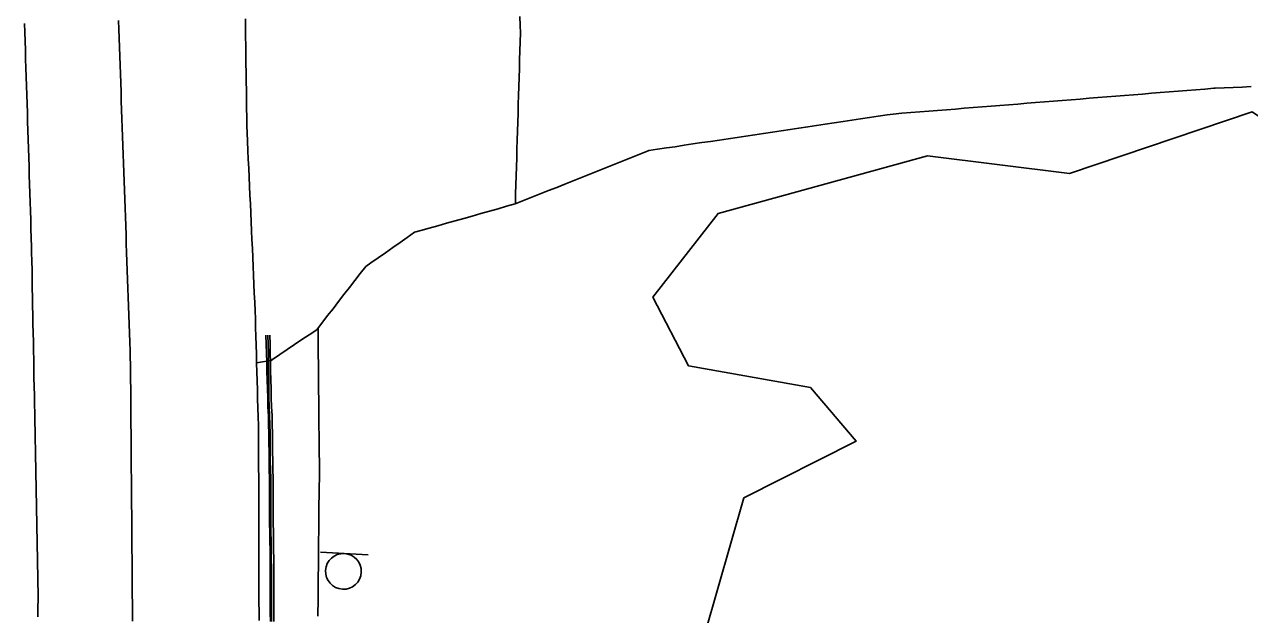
# Model space of a CAD drawing. Extents: x 1901471 to 1963503, y 756461 to 799997.
# Drawn here: x 1929891.1 to 1930028, y 773955.9 to 774021.9 of the extents above; entities that cross this region are included whole.
import ezdxf

# ---------------------------------------------------------------- set-up
doc = ezdxf.new("R2010")
doc.units = 0
for name, color, linetype in [('Default', 7, 'Continuous'), ('RD_EX_Bldg', 7, 'Continuous'), ('RD_EX_Conc', 7, 'Continuous'), ('RD_EX_Driveway', 7, 'Continuous'), ('RD_EX_Road', 7, 'Continuous'), ('RD_EX_VEG', 7, 'Continuous')]:
    doc.layers.add(name, color=color, linetype=linetype)

# ---------------------------------------------------------------- blocks, each defined once
blk = doc.blocks.new('SIGN2')
at = {"layer": 'Default'}
blk.add_lwpolyline([(-0.127, 0.1692), (-0.127, -0.1692)], dxfattribs=at)
for start, end in [(0, 180), (180, 0)]:
    blk.add_arc((0, 0), 0.127, start, end, dxfattribs=at)

msp = doc.modelspace()

# ---------------------------------------------------------------- linework, layer by layer
at = {"layer": 'RD_EX_Conc'}
for points in [[(1929923.87, 773987.93), (1929923.88, 773986.93), (1929923.89, 773985.93), (1929923.9, 773984.93), (1929923.91, 773983.93), (1929923.92, 773982.93), (1929923.93, 773981.93), (1929923.94, 773980.93), (1929923.95, 773979.93), (1929923.96, 773978.93), (1929923.97, 773977.93), (1929923.98, 773976.93), (1929923.99, 773975.93), (1929924, 773974.93), (1929924.01, 773973.93), (1929924.02, 773972.93), (1929924.03, 773972.18), (1929924.02, 773971.18), (1929924.01, 773970.18), (1929924, 773969.18), (1929923.98, 773968.18), (1929923.97, 773967.18), (1929923.96, 773966.18), (1929923.95, 773965.18), (1929923.94, 773964.18), (1929923.93, 773963.18), (1929923.92, 773962.18), (1929923.91, 773961.18), (1929923.9, 773960.18), (1929923.89, 773959.18), (1929923.88, 773958.18), (1929923.87, 773957.18), (1929923.86, 773956.18), (1929923.85, 773955.68)], [(1929918.55, 773955.1), (1929918.54, 773956.1), (1929918.53, 773957.1), (1929918.53, 773958.1), (1929918.53, 773959.1), (1929918.53, 773960.1), (1929918.52, 773961.1), (1929918.52, 773962.09), (1929918.51, 773963.09), (1929918.48, 773964.09), (1929918.48, 773965.09), (1929918.46, 773966.09), (1929918.46, 773967.09), (1929918.45, 773968.09), (1929918.45, 773969.09), (1929918.45, 773970.09), (1929918.45, 773971.09), (1929918.42, 773972.09), (1929918.41, 773973.09), (1929918.4, 773974.09), (1929918.38, 773975.09), (1929918.38, 773976.12), (1929918.35, 773977.12), (1929918.32, 773978.12), (1929918.28, 773979.12), (1929918.25, 773980.11), (1929918.22, 773981.11), (1929918.19, 773982.11), (1929918.16, 773983.11), (1929918.14, 773984.11), (1929918.11, 773985.11), (1929918.08, 773986.11), (1929918.05, 773987.11)], [(1929918.68, 773955.11), (1929918.67, 773956.11), (1929918.66, 773957.1), (1929918.66, 773958.1), (1929918.66, 773959.1), (1929918.66, 773960.1), (1929918.66, 773961.1), (1929918.65, 773962.09), (1929918.64, 773963.09), (1929918.62, 773964.09), (1929918.61, 773965.09), (1929918.59, 773966.09), (1929918.59, 773967.09), (1929918.58, 773968.09), (1929918.58, 773969.09), (1929918.58, 773970.09), (1929918.58, 773971.09), (1929918.55, 773972.09), (1929918.54, 773973.09), (1929918.53, 773974.09), (1929918.51, 773975.09), (1929918.51, 773976.12), (1929918.48, 773977.12), (1929918.45, 773978.12), (1929918.42, 773979.12), (1929918.38, 773980.12), (1929918.37, 773981.12), (1929918.38, 773982.12), (1929918.35, 773983.12), (1929918.33, 773984.12), (1929918.34, 773985.12), (1929918.31, 773986.12), (1929918.28, 773987.12)], [(1929918.49, 773987.12), (1929918.52, 773986.12), (1929918.52, 773985.12), (1929918.55, 773984.12), (1929918.57, 773983.12), (1929918.6, 773982.12), (1929918.62, 773981.12), (1929918.65, 773980.13), (1929918.69, 773979.13), (1929918.73, 773978.13), (1929918.76, 773977.13), (1929918.78, 773976.13), (1929918.79, 773975.09), (1929918.8, 773974.09), (1929918.81, 773973.09), (1929918.83, 773972.09), (1929918.85, 773971.09), (1929918.85, 773970.09), (1929918.86, 773969.09), (1929918.86, 773968.09), (1929918.86, 773967.09), (1929918.86, 773966.09), (1929918.89, 773965.09), (1929918.89, 773964.09), (1929918.91, 773963.1), (1929918.93, 773962.1), (1929918.93, 773961.1), (1929918.93, 773960.1), (1929918.93, 773959.1), (1929918.94, 773958.11), (1929918.93, 773957.11), (1929918.94, 773956.11), (1929918.95, 773955.11)]]:
    msp.add_lwpolyline(points, dxfattribs=at)
at = {"layer": 'RD_EX_Driveway'}
for points in [[(1929946.45, 774022.76), (1929946.48, 774021.76), (1929946.5, 774020.94), (1929946.47, 774019.94), (1929946.44, 774018.94), (1929946.41, 774017.94), (1929946.38, 774016.94), (1929946.35, 774015.94), (1929946.32, 774014.94), (1929946.29, 774013.95), (1929946.26, 774012.95), (1929946.23, 774011.95), (1929946.2, 774010.95), (1929946.17, 774009.95), (1929946.14, 774008.95), (1929946.11, 774007.95), (1929946.08, 774006.95), (1929946.05, 774005.95), (1929946.02, 774004.95), (1929946.02, 774004.95), (1929945.99, 774003.95), (1929945.96, 774002.95), (1929945.93, 774001.95), (1929945.92, 774001.81), (1929944.96, 774001.54), (1929944, 774001.27), (1929943.04, 774001), (1929942.08, 774000.73), (1929941.12, 774000.45), (1929940.16, 774000.18), (1929939.2, 773999.91), (1929938.23, 773999.64), (1929937.27, 773999.37), (1929936.31, 773999.09), (1929935.35, 773998.82), (1929934.67, 773998.63), (1929933.85, 773998.06), (1929933.04, 773997.49), (1929932.23, 773996.92), (1929931.41, 773996.35), (1929930.6, 773995.78), (1929929.78, 773995.21), (1929929.21, 773994.8), (1929928.6, 773994.02), (1929927.99, 773993.23), (1929927.38, 773992.45), (1929926.77, 773991.66), (1929926.16, 773990.88), (1929925.55, 773990.09), (1929924.94, 773989.31), (1929924.87, 773989.22), (1929924.27, 773988.44), (1929923.73, 773987.74), (1929922.9, 773987.18), (1929922.07, 773986.63), (1929921.25, 773986.07), (1929920.42, 773985.51), (1929919.6, 773984.95), (1929918.77, 773984.39), (1929918.64, 773984.31), (1929917.66, 773984.14), (1929917, 773984.04)], [(1929945.92, 774001.81), (1929946.85, 774002.18), (1929947.78, 774002.55), (1929948.7, 774002.92), (1929949.63, 774003.29), (1929950.56, 774003.66), (1929951.48, 774004.03), (1929952.41, 774004.4), (1929953.34, 774004.77), (1929954.27, 774005.14), (1929955.19, 774005.51), (1929956.12, 774005.88), (1929957.05, 774006.25), (1929957.97, 774006.62), (1929958.9, 774006.99), (1929959.83, 774007.36), (1929960.76, 774007.73), (1929960.85, 774007.77), (1929961.84, 774007.92), (1929962.82, 774008.07), (1929963.81, 774008.21), (1929964.8, 774008.36), (1929965.78, 774008.51), (1929966.77, 774008.66), (1929967.76, 774008.8), (1929968.74, 774008.95), (1929969.73, 774009.1), (1929970.72, 774009.25), (1929971.7, 774009.39), (1929972.69, 774009.54), (1929973.68, 774009.69), (1929974.66, 774009.84), (1929975.65, 774009.98), (1929976.64, 774010.13), (1929977.62, 774010.28), (1929978.61, 774010.43), (1929979.6, 774010.57), (1929980.58, 774010.72), (1929981.57, 774010.87), (1929982.56, 774011.02), (1929983.54, 774011.17), (1929984.53, 774011.31), (1929985.52, 774011.46), (1929986.5, 774011.61), (1929987.49, 774011.76), (1929988.16, 774011.86), (1929989.15, 774011.94), (1929990.15, 774012.02), (1929991.14, 774012.1), (1929992.14, 774012.18), (1929993.13, 774012.26), (1929994.13, 774012.34), (1929995.13, 774012.42), (1929996.12, 774012.5), (1929997.12, 774012.58), (1929998.11, 774012.66), (1929999.11, 774012.74), (1930000.1, 774012.82), (1930001.1, 774012.9), (1930002.1, 774012.98), (1930003.09, 774013.06), (1930004.09, 774013.14), (1930005.08, 774013.22), (1930006.08, 774013.3), (1930007.07, 774013.38), (1930008.07, 774013.46), (1930009.06, 774013.54), (1930010.06, 774013.62), (1930011.06, 774013.7), (1930012.05, 774013.78), (1930013.05, 774013.86), (1930014.04, 774013.94), (1930015.04, 774014.02), (1930016.03, 774014.1), (1930017.03, 774014.18), (1930018.03, 774014.26), (1930019.02, 774014.34), (1930020.02, 774014.42), (1930021.01, 774014.5), (1930022.01, 774014.58), (1930023, 774014.66), (1930024, 774014.74), (1930024.17, 774014.76), (1930025.17, 774014.8), (1930026.17, 774014.84), (1930027.17, 774014.88), (1930028.17, 774014.93)]]:
    msp.add_lwpolyline(points, dxfattribs=at)
at = {"layer": 'RD_EX_Road'}
for points in [[(1929892.56, 773955.62), (1929892.56, 773956.62), (1929892.57, 773957.62), (1929892.58, 773958.4), (1929892.56, 773959.4), (1929892.54, 773960.4), (1929892.52, 773961.4), (1929892.5, 773962.4), (1929892.48, 773963.4), (1929892.46, 773964.4), (1929892.45, 773965.4), (1929892.43, 773966.4), (1929892.41, 773967.4), (1929892.39, 773968.4), (1929892.37, 773969.4), (1929892.35, 773970.4), (1929892.33, 773971.4), (1929892.31, 773972.4), (1929892.29, 773973.4), (1929892.28, 773974.4), (1929892.26, 773975.4), (1929892.24, 773976.4), (1929892.22, 773977.39), (1929892.2, 773978.39), (1929892.18, 773979.39), (1929892.16, 773980.39), (1929892.14, 773981.39), (1929892.12, 773982.39), (1929892.11, 773983.39), (1929892.09, 773984.39), (1929892.07, 773985.39), (1929892.05, 773986.39), (1929892.03, 773987.39), (1929892.01, 773988.39), (1929891.99, 773989.39), (1929891.97, 773990.39), (1929891.95, 773991.39), (1929891.93, 773992.39), (1929891.92, 773993.39), (1929891.9, 773994.39), (1929891.88, 773995.39), (1929891.86, 773996.39), (1929891.85, 773997.02), (1929891.82, 773998.02), (1929891.78, 773999.02), (1929891.75, 774000.02), (1929891.72, 774001.02), (1929891.69, 774002.02), (1929891.66, 774003.02), (1929891.63, 774004.02), (1929891.6, 774005.01), (1929891.57, 774006.01), (1929891.53, 774007.01), (1929891.5, 774008.01), (1929891.47, 774009.01), (1929891.44, 774010.01), (1929891.41, 774011.01), (1929891.38, 774012.01), (1929891.35, 774013.01), (1929891.32, 774014.01), (1929891.28, 774015.01), (1929891.25, 774016.01), (1929891.22, 774017.01), (1929891.19, 774018.01), (1929891.16, 774019), (1929891.13, 774020), (1929891.1, 774021), (1929891.06, 774022)], [(1929901.57, 774022.33), (1929901.61, 774021.34), (1929901.64, 774020.34), (1929901.68, 774019.34), (1929901.71, 774018.34), (1929901.75, 774017.34), (1929901.78, 774016.34), (1929901.82, 774015.34), (1929901.85, 774014.34), (1929901.88, 774013.34), (1929901.92, 774012.34), (1929901.95, 774011.34), (1929901.99, 774010.34), (1929902.02, 774009.34), (1929902.06, 774008.35), (1929902.09, 774007.35), (1929902.13, 774006.35), (1929902.16, 774005.35), (1929902.2, 774004.35), (1929902.23, 774003.35), (1929902.27, 774002.35), (1929902.3, 774001.35), (1929902.34, 774000.35), (1929902.37, 773999.35), (1929902.41, 773998.35), (1929902.44, 773997.35), (1929902.48, 773996.36), (1929902.51, 773995.36), (1929902.55, 773994.36), (1929902.58, 773993.36), (1929902.62, 773992.36), (1929902.65, 773991.36), (1929902.69, 773990.36), (1929902.72, 773989.36), (1929902.76, 773988.36), (1929902.79, 773987.36), (1929902.83, 773986.36), (1929902.86, 773985.36), (1929902.89, 773984.37), (1929902.9, 773984.12), (1929902.91, 773983.12), (1929902.92, 773982.12), (1929902.93, 773981.12), (1929902.93, 773980.12), (1929902.94, 773979.12), (1929902.95, 773978.12), (1929902.96, 773977.12), (1929902.97, 773976.12), (1929902.97, 773975.12), (1929902.98, 773974.12), (1929902.99, 773973.12), (1929903, 773972.12), (1929903.01, 773971.12), (1929903.01, 773970.12), (1929903.02, 773969.12), (1929903.03, 773968.12), (1929903.04, 773967.12), (1929903.04, 773966.12), (1929903.05, 773965.12), (1929903.06, 773964.13), (1929903.07, 773963.13), (1929903.08, 773962.13), (1929903.08, 773961.13), (1929903.09, 773960.13), (1929903.1, 773959.13), (1929903.11, 773958.13), (1929903.12, 773957.13), (1929903.12, 773956.13), (1929903.13, 773955.13)], [(1929915.75, 774022.5), (1929915.77, 774021.5), (1929915.78, 774020.5), (1929915.79, 774019.51), (1929915.81, 774018.51), (1929915.82, 774017.51), (1929915.84, 774016.51), (1929915.85, 774015.51), (1929915.86, 774014.51), (1929915.88, 774013.51), (1929915.89, 774012.51), (1929915.91, 774011.51), (1929915.92, 774010.51), (1929915.95, 774009.79), (1929916, 774008.79), (1929916.04, 774007.8), (1929916.08, 774006.8), (1929916.13, 774005.8), (1929916.17, 774004.8), (1929916.22, 774003.8), (1929916.26, 774002.8), (1929916.31, 774001.81), (1929916.35, 774000.81), (1929916.4, 773999.81), (1929916.44, 773998.81), (1929916.49, 773997.81), (1929916.53, 773996.81), (1929916.58, 773995.81), (1929916.62, 773994.82), (1929916.66, 773993.82), (1929916.71, 773992.82), (1929916.75, 773991.82), (1929916.8, 773990.82), (1929916.84, 773989.82), (1929916.87, 773989), (1929916.89, 773988), (1929916.92, 773987), (1929916.95, 773986), (1929916.98, 773985), (1929917, 773984), (1929917.03, 773983.01), (1929917.06, 773982.01), (1929917.09, 773981.01), (1929917.11, 773980.01), (1929917.14, 773979.01), (1929917.17, 773978.01), (1929917.2, 773977.01), (1929917.23, 773976.01), (1929917.23, 773975.25), (1929917.23, 773974.25), (1929917.23, 773973.25), (1929917.23, 773972.25), (1929917.24, 773971.25), (1929917.24, 773970.25), (1929917.24, 773969.25), (1929917.24, 773968.25), (1929917.25, 773967.25), (1929917.25, 773966.25), (1929917.25, 773965.25), (1929917.25, 773964.25), (1929917.25, 773963.25), (1929917.26, 773962.25), (1929917.26, 773961.25), (1929917.26, 773960.25), (1929917.26, 773959.25), (1929917.27, 773958.26), (1929917.27, 773957.22), (1929917.28, 773956.22), (1929917.29, 773955.22)]]:
    msp.add_lwpolyline(points, dxfattribs=at)
at = {"layer": 'RD_EX_VEG'}
msp.add_lwpolyline([(1929967.12, 773953.74), (1929971.49, 773968.93), (1929984.03, 773975.27), (1929978.91, 773981.26), (1929965.3, 773983.69), (1929961.31, 773991.38), (1929968.59, 774000.73), (1929991.99, 774007.17), (1930007.86, 774005.22), (1930028.31, 774012.11), (1930045.8, 774000.41), (1930055.6, 774002.68), (1930059.36, 774010.55), (1930075.12, 774011.79), (1930089.42, 774002.59), (1930099.87, 773990.85), (1930116.38, 773975.67), (1930115.98, 773963.06), (1930099.78, 773955.19), (1930075.79, 773963.71), (1930066.16, 773968.73), (1930057.47, 773958.32), (1930052.96, 773949.68)], dxfattribs=at)

# ---------------------------------------------------------------- block references
at = {"layer": 'RD_EX_Bldg', "xscale": 15.748031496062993, "yscale": 15.74803149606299, "rotation": -92.951098}
msp.add_blockref('SIGN2', (1929926.71, 773960.71), dxfattribs=at)

doc.saveas('drawing.dxf')
